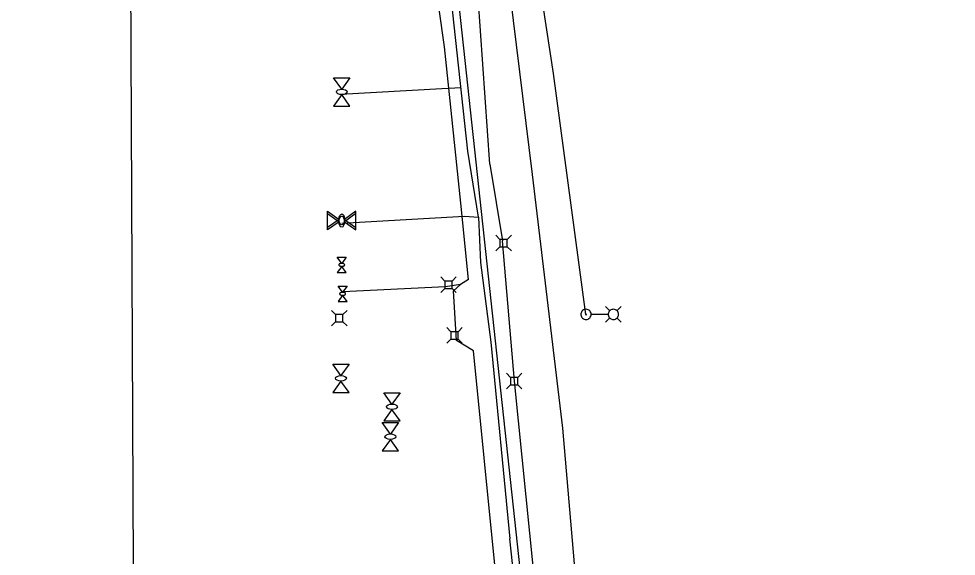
# Model space of a CAD drawing. Extents: x 596028 to 606371, y 330010 to 403088.
# Drawn here: x 602433 to 602830.3, y 365123.3 to 365351.3 of the extents above; entities that cross this region are included whole.
import ezdxf

# ---------------------------------------------------------------- set-up
doc = ezdxf.new("R2010")
doc.units = 0
for name, color, linetype in [('E_LTG', 7, 'Continuous'), ('E_LTG_CID', 7, 'Continuous'), ('E_UTL_E', 7, 'Continuous'), ('E_UTL_E_Bold', 7, 'Continuous'), ('E_UTL_E_UG', 7, 'Continuous'), ('E_UTL_FO_UG_QWEST', 7, 'Continuous'), ('E_UTL_G_UG', 7, 'Continuous'), ('E_UTL_T', 7, 'Continuous'), ('E_UTL_T_UG', 7, 'Continuous'), ('E_UTL_TV', 7, 'Continuous'), ('E_UTL_TV_UG', 7, 'Continuous'), ('E_UTL_W_UG', 7, 'Continuous')]:
    doc.layers.add(name, color=color, linetype=linetype)

msp = doc.modelspace()

# ---------------------------------------------------------------- linework, layer by layer
at = {"layer": 'E_LTG'}
for points in [[(602683.46, 365227.45), (602681.68, 365229.22)], [(602686.51, 365227.45), (602688.28, 365229.22)], [(602675.55, 365225.92), (602675.51, 365226.33), (602675.4, 365226.73), (602675.21, 365227.1), (602674.95, 365227.42), (602674.64, 365227.69), (602674.28, 365227.9), (602673.89, 365228.04), (602673.48, 365228.09), (602673.07, 365228.07), (602672.67, 365227.98), (602672.29, 365227.81), (602671.95, 365227.57), (602671.67, 365227.27), (602671.44, 365226.92), (602671.29, 365226.53), (602671.21, 365226.13), (602671.21, 365225.71), (602671.29, 365225.31), (602671.44, 365224.92), (602671.67, 365224.58), (602671.95, 365224.28), (602672.29, 365224.04), (602672.67, 365223.87), (602673.07, 365223.77), (602673.48, 365223.75), (602673.89, 365223.81), (602674.28, 365223.94), (602674.64, 365224.15), (602674.95, 365224.42), (602675.21, 365224.74), (602675.4, 365225.11), (602675.51, 365225.51), (602675.55, 365225.92)], [(602673.54, 365225.92), (602673.54, 365225.95), (602673.53, 365225.98), (602673.52, 365226.01), (602673.5, 365226.04), (602673.47, 365226.06), (602673.45, 365226.07), (602673.42, 365226.08), (602673.39, 365226.09), (602673.35, 365226.09), (602673.32, 365226.08), (602673.3, 365226.07), (602673.27, 365226.05), (602673.25, 365226.02), (602673.23, 365226), (602673.22, 365225.97), (602673.21, 365225.94), (602673.21, 365225.91), (602673.22, 365225.87), (602673.23, 365225.84), (602673.25, 365225.82), (602673.27, 365225.8), (602673.3, 365225.78), (602673.32, 365225.76), (602673.35, 365225.76), (602673.39, 365225.75), (602673.42, 365225.76), (602673.45, 365225.77), (602673.47, 365225.79), (602673.5, 365225.81), (602673.52, 365225.83), (602673.53, 365225.86), (602673.54, 365225.89), (602673.54, 365225.92)], [(602682.77, 365225.92), (602675.59, 365225.92)], [(602687.16, 365225.92), (602687.12, 365226.33), (602687, 365226.73), (602686.81, 365227.1), (602686.56, 365227.42), (602686.24, 365227.69), (602685.89, 365227.9), (602685.49, 365228.04), (602685.09, 365228.09), (602684.67, 365228.07), (602684.27, 365227.98), (602683.89, 365227.81), (602683.56, 365227.57), (602683.27, 365227.27), (602683.05, 365226.92), (602682.89, 365226.53), (602682.82, 365226.13), (602682.82, 365225.71), (602682.89, 365225.31), (602683.05, 365224.92), (602683.27, 365224.58), (602683.56, 365224.28), (602683.89, 365224.04), (602684.27, 365223.87), (602684.67, 365223.77), (602685.09, 365223.75), (602685.49, 365223.81), (602685.89, 365223.94), (602686.24, 365224.15), (602686.56, 365224.42), (602686.81, 365224.74), (602687, 365225.11), (602687.12, 365225.51), (602687.16, 365225.92)], [(602683.46, 365224.4), (602681.68, 365222.62)], [(602686.51, 365224.4), (602688.28, 365222.62)]]:
    msp.add_lwpolyline(points, dxfattribs=at)
at = {"layer": 'E_LTG_CID'}
msp.add_lwpolyline([(602673.38, 365225.92), (602659.59, 365328.1), (602641.83, 365444.89), (602642.86, 365449.8), (602633.8, 365511.09), (602613.81, 365599.84), (602599.61, 365650.03), (602567.55, 365763.84), (602544.25, 365835.41), (602514.2, 365935.19), (602485, 366016.2), (602473.95, 366046.52), (602465.61, 366057.23)], dxfattribs=at)
at = {"layer": 'E_UTL_E'}
for points in [[(602613.55, 365240.05), (602611.8, 365241.8)], [(602616.65, 365240.05), (602618.4, 365241.8)], [(602613.55, 365236.95), (602611.8, 365235.2)], [(602616.65, 365240.05), (602613.55, 365240.05)], [(602613.55, 365240.05), (602613.55, 365236.95)], [(602613.55, 365236.95), (602616.65, 365236.95)], [(602616.65, 365236.95), (602616.65, 365240.05)], [(602616.65, 365236.95), (602618.4, 365235.2)], [(602616.11, 365218.54), (602614.35, 365220.3)], [(602619.2, 365218.54), (602616.11, 365218.54)], [(602616.11, 365218.54), (602616.11, 365215.45)], [(602619.2, 365218.54), (602620.95, 365220.3)], [(602619.2, 365215.45), (602619.2, 365218.54)], [(602616.11, 365215.45), (602614.35, 365213.7)], [(602616.11, 365215.45), (602619.2, 365215.45)], [(602619.2, 365215.45), (602620.95, 365213.7)]]:
    msp.add_lwpolyline(points, dxfattribs=at)
at = {"layer": 'E_UTL_E_Bold'}
for points in [[(602566.42, 365326.29), (602573.35, 365326.29)], [(602569.89, 365321.45), (602566.42, 365326.29)], [(602573.35, 365326.29), (602569.89, 365321.45)], [(602569.89, 365319.14), (602566.42, 365314.29)], [(602573.35, 365314.29), (602569.89, 365319.14)], [(602566.42, 365314.29), (602573.35, 365314.29)], [(602563.86, 365261.79), (602563.86, 365268.72)], [(602563.86, 365268.72), (602568.71, 365265.25)], [(602563.88, 365262.75), (602563.88, 365269.68)], [(602563.88, 365269.68), (602568.73, 365266.21)], [(602575.86, 365268.72), (602571.02, 365265.25)], [(602575.88, 365269.68), (602571.04, 365266.21)], [(602575.86, 365261.79), (602575.86, 365268.72)], [(602575.88, 365262.75), (602575.88, 365269.68)], [(602568.71, 365265.25), (602563.86, 365261.79)], [(602568.73, 365266.21), (602563.88, 365262.75)], [(602571.02, 365265.25), (602575.86, 365261.79)], [(602571.04, 365266.21), (602575.88, 365262.75)], [(602567.93, 365250.24), (602571.75, 365250.24)], [(602569.84, 365247.57), (602567.93, 365250.24)], [(602571.75, 365250.24), (602569.84, 365247.57)], [(602569.84, 365246.3), (602567.93, 365243.64)], [(602571.11, 365246.94), (602571.09, 365247.06), (602571.02, 365247.17), (602570.91, 365247.28), (602570.76, 365247.38), (602570.58, 365247.45), (602570.37, 365247.51), (602570.14, 365247.55), (602569.9, 365247.57), (602569.66, 365247.57), (602569.42, 365247.54), (602569.2, 365247.49), (602569.01, 365247.42), (602568.84, 365247.33), (602568.71, 365247.23), (602568.62, 365247.12), (602568.58, 365247), (602568.58, 365246.88), (602568.62, 365246.76), (602568.71, 365246.65), (602568.84, 365246.54), (602569.01, 365246.46), (602569.2, 365246.39), (602569.42, 365246.34), (602569.66, 365246.31), (602569.9, 365246.3), (602570.14, 365246.32), (602570.37, 365246.36), (602570.58, 365246.42), (602570.76, 365246.5), (602570.91, 365246.59), (602571.02, 365246.7), (602571.09, 365246.82), (602571.11, 365246.94)], [(602571.75, 365243.64), (602569.84, 365246.3)], [(602567.93, 365243.64), (602571.75, 365243.64)], [(602568.33, 365237.96), (602572.14, 365237.96)], [(602570.23, 365235.29), (602568.33, 365237.96)], [(602572.14, 365237.96), (602570.23, 365235.29)], [(602570.23, 365234.02), (602568.33, 365231.35)], [(602571.5, 365234.66), (602571.48, 365234.78), (602571.41, 365234.89), (602571.3, 365235), (602571.15, 365235.09), (602570.97, 365235.17), (602570.76, 365235.23), (602570.53, 365235.27), (602570.29, 365235.29), (602570.05, 365235.28), (602569.82, 365235.26), (602569.6, 365235.21), (602569.4, 365235.13), (602569.23, 365235.05), (602569.1, 365234.95), (602569.01, 365234.83), (602568.97, 365234.72), (602568.97, 365234.59), (602569.01, 365234.48), (602569.1, 365234.36), (602569.23, 365234.26), (602569.4, 365234.18), (602569.6, 365234.1), (602569.82, 365234.05), (602570.05, 365234.03), (602570.29, 365234.02), (602570.53, 365234.04), (602570.76, 365234.08), (602570.97, 365234.14), (602571.15, 365234.22), (602571.3, 365234.31), (602571.41, 365234.42), (602571.48, 365234.53), (602571.5, 365234.66)], [(602572.14, 365231.35), (602570.23, 365234.02)], [(602568.33, 365231.35), (602572.14, 365231.35)], [(602566.05, 365204.82), (602572.98, 365204.82)], [(602569.52, 365199.97), (602566.05, 365204.82)], [(602572.98, 365204.82), (602569.52, 365199.97)], [(602569.52, 365197.66), (602566.05, 365192.82)], [(602572.98, 365192.82), (602569.52, 365197.66)], [(602566.05, 365192.82), (602572.98, 365192.82)], [(602587.67, 365192.72), (602594.6, 365192.72)], [(602591.13, 365187.87), (602587.67, 365192.72)], [(602594.6, 365192.72), (602591.13, 365187.87)], [(602591.13, 365185.57), (602587.67, 365180.72)], [(602594.6, 365180.72), (602591.13, 365185.57)], [(602587.02, 365180.04), (602593.95, 365180.04)], [(602590.49, 365175.19), (602587.02, 365180.04)], [(602587.67, 365180.72), (602594.6, 365180.72)], [(602593.95, 365180.04), (602590.49, 365175.19)], [(602590.49, 365172.89), (602587.02, 365168.04)], [(602593.95, 365168.04), (602590.49, 365172.89)], [(602587.02, 365168.04), (602593.95, 365168.04)]]:
    msp.add_lwpolyline(points, dxfattribs=at)
for centre, major_axis in [((602569.89, 365320.29), (2.31, 0)), ((602569.88, 365266.21), (0, 2.31)), ((602569.86, 365265.25), (0, 2.31)), ((602569.52, 365198.82), (2.31, 0)), ((602591.13, 365186.72), (2.31, 0)), ((602590.49, 365174.04), (2.31, 0))]:
    msp.add_ellipse(centre, major_axis=major_axis, ratio=0.5, dxfattribs=at)
at = {"layer": 'E_UTL_E_UG'}
for points in [[(602623.54, 365240.66), (602620.3, 365273.06), (602615.58, 365319.19), (602613.38, 365339.4), (602602.52, 365416.5)], [(602623.54, 365240.66), (602620.25, 365238.57), (602613.79, 365237.64), (602570.38, 365235.52)], [(602653.3, 364893), (602660.95, 364898.6), (602652.89, 364963.75), (602643.64, 365036.22), (602634.78, 365119.72), (602625.65, 365210.46), (602618.56, 365214.8), (602617.19, 365235.88), (602620.25, 365238.57)]]:
    msp.add_lwpolyline(points, dxfattribs=at)
at = {"layer": 'E_UTL_FO_UG_QWEST'}
msp.add_lwpolyline([(602822.05, 362549.25), (602828.95, 362701.86), (602830.3, 363140.61), (602824.69, 363330.76), (602824.69, 363330.79), (602812.45, 363727.22), (602792.64, 363896.81), (602779.99, 364023.79), (602767.65, 364151.1), (602751.22, 364290.7), (602741.34, 364403.56), (602724.44, 364576.29), (602692.96, 364872.73), (602674.93, 365046.17), (602663.52, 365177.69), (602650.65, 365285.28), (602624.99, 365493.92), (602600.52, 365590.88)], dxfattribs=at)
at = {"layer": 'E_UTL_G_UG'}
msp.add_line((602612.3, 365321.78), (602620.41, 365322.23), dxfattribs=at)
for points in [[(602627.84, 365267.12), (602623.34, 365295.13), (602600.91, 365502.65)], [(602569.52, 365319.32), (602612.3, 365321.78)], [(602569.86, 365264.65), (602621.86, 365267.61), (602627.84, 365267.12), (602628.66, 365247.94), (602633, 365214.21), (602641.16, 365130.66)], [(602707.4, 364494.18), (602686.49, 364706.27), (602684.02, 364747.47), (602679.27, 364793.73), (602668.86, 364894.98), (602661.23, 364930.7), (602652.78, 365005.73), (602649.06, 365057.52), (602641.16, 365130.66)]]:
    msp.add_lwpolyline(points, dxfattribs=at)
at = {"layer": 'E_UTL_T'}
for points in [[(602567.27, 365225.86), (602565.52, 365227.61)], [(602570.36, 365225.86), (602567.27, 365225.86)], [(602567.27, 365225.86), (602567.27, 365222.76)], [(602570.36, 365225.86), (602572.12, 365227.61)], [(602570.36, 365222.76), (602570.36, 365225.86)], [(602567.27, 365222.76), (602565.52, 365221.01)], [(602567.27, 365222.76), (602570.36, 365222.76)], [(602570.36, 365222.76), (602572.12, 365221.01)]]:
    msp.add_lwpolyline(points, dxfattribs=at)
at = {"layer": 'E_UTL_T_UG'}
msp.add_lwpolyline([(602652.01, 365057.84), (602603.4, 365507.52), (602587.91, 365587.04), (602548.05, 365672.58)], dxfattribs=at)
at = {"layer": 'E_UTL_TV'}
for points in [[(602636.92, 365257.74), (602635.17, 365259.49)], [(602640.01, 365257.74), (602636.92, 365257.74)], [(602636.92, 365257.74), (602636.92, 365254.64)], [(602640.01, 365257.74), (602641.77, 365259.49)], [(602640.01, 365254.64), (602640.01, 365257.74)], [(602636.92, 365254.64), (602635.17, 365252.89)], [(602636.92, 365254.64), (602640.01, 365254.64)], [(602640.01, 365254.64), (602641.77, 365252.89)], [(602641.39, 365199.2), (602639.64, 365200.95)], [(602644.49, 365199.2), (602646.24, 365200.95)], [(602644.49, 365199.2), (602641.39, 365199.2)], [(602641.39, 365199.2), (602641.39, 365196.1)], [(602644.49, 365196.1), (602644.49, 365199.2)], [(602641.39, 365196.1), (602639.64, 365194.35)], [(602641.39, 365196.1), (602644.49, 365196.1)], [(602644.49, 365196.1), (602646.24, 365194.35)]]:
    msp.add_lwpolyline(points, dxfattribs=at)
at = {"layer": 'E_UTL_TV_UG'}
msp.add_line((602632.63, 365289.6), (602622.2, 365440.87), dxfattribs=at)
for points in [[(602632.63, 365289.6), (602638.02, 365257.15)], [(602678, 364911.53), (602651.34, 365116.29), (602643.02, 365197.64), (602638.02, 365257.15)]]:
    msp.add_lwpolyline(points, dxfattribs=at)
at = {"layer": 'E_UTL_W_UG'}
msp.add_lwpolyline([(602155.52, 364428.23), (602484.7, 364430.22), (602480.13, 365432.24), (602533.97, 365525.92), (602532.43, 365565.16)], dxfattribs=at)

doc.saveas('drawing.dxf')
